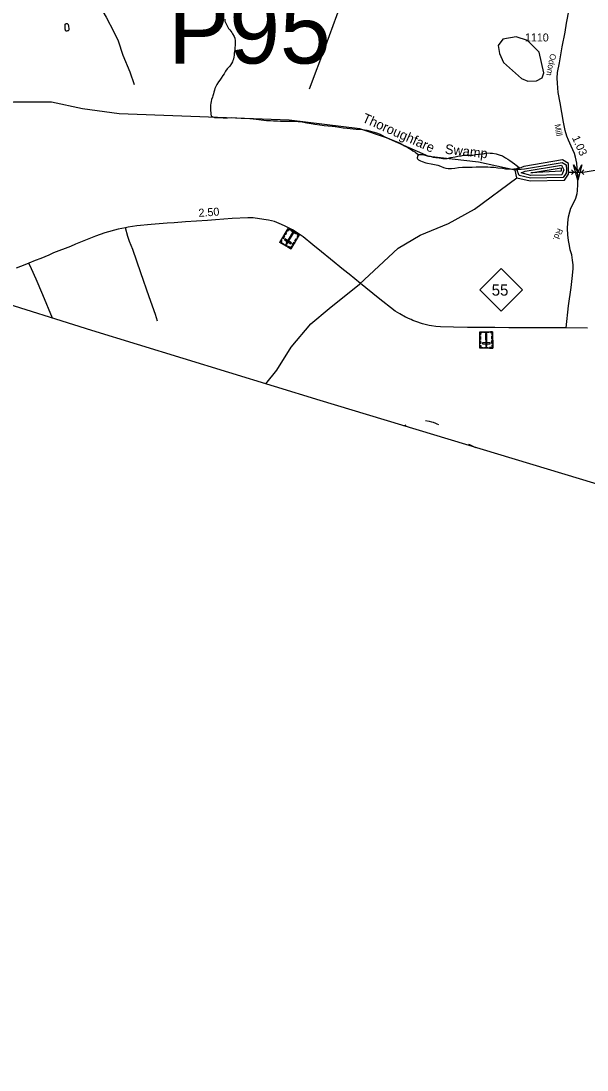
# Model space of a CAD drawing. Extents: x 2206922 to 2357709, y 510027 to 673830.
# Drawn here: x 2229200 to 2238043, y 524899 to 541278 of the extents above; entities that cross this region are included whole.
import ezdxf

# ---------------------------------------------------------------- set-up
doc = ezdxf.new("R2010")
doc.units = 0
for name, color, linetype in [('Exist Boundary Political CountyLine', 7, 'Continuous'), ('Exist Cultural Cemetery CELL', 7, 'Continuous'), ('Exist Hydrographic Buffer Line', 7, 'Continuous'), ('Exist Hydrographic Creek Single Shore', 7, 'Continuous'), ('Exist Hydrographic Creek Single Shore Label', 7, 'Continuous'), ('Exist Hydrographic Lake Shore', 7, 'Continuous'), ('Exist Hydrographic Misc Water Feature', 7, 'Continuous'), ('Exist Hydrographic Pond Under 1500 Sq Ft', 7, 'Continuous'), ('Exist Road Non-System Type 51', 7, 'Continuous'), ('Exist Road Primary NC Attributed', 7, 'Continuous'), ('Exist Road Primary NC Service Mileage Hundredths English Label', 7, 'Continuous'), ('Exist Road Primary NC Shield CELL', 7, 'Continuous'), ('Exist Road Primary NC Shield Number Label', 7, 'Continuous'), ('Exist Road Secondary Mileage Hundredths English Label', 7, 'Continuous'), ('Exist Road Secondary Structure Pipe CELL', 7, 'Continuous'), ('Exist Road Secondary Structure Pipe Number Label', 7, 'Continuous'), ('Exist Road Secondary Structure Standard Bridge Attributed CELL', 7, 'Continuous'), ('Exist Road Secondary Type 51 Attributed', 7, 'Continuous'), ('Exist Road Secondary Type 51 Label', 7, 'Continuous'), ('Exist Road Secondary Type 51 Number Label', 7, 'Continuous')]:
    doc.layers.add(name, color=color, linetype=linetype)

msp = doc.modelspace()

# ---------------------------------------------------------------- linework, layer by layer
at = {"layer": 'Exist Boundary Political CountyLine'}
msp.add_lwpolyline([(2249888, 524899), (2249941, 525531), (2250030, 526573), (2250197, 528467), (2250367, 530348), (2247109, 531347), (2245696, 531771), (2244251, 532217), (2233875, 535351), (2230309, 536444), (2228714, 536943), (2228203, 537100)], dxfattribs=at)
at = {"layer": 'Exist Cultural Cemetery CELL'}
for points in [[(2233416, 537719), (2233245, 537822), (2233376, 538040), (2233547, 537938)], [(2233315, 537916), (2233292, 537878), (2233283, 537884), (2233305, 537921)], [(2233348, 537972), (2233326, 537935), (2233316, 537941), (2233339, 537978)], [(2233337, 537800), (2233353, 537791), (2233458, 537965), (2233442, 537974)], [(2233404, 538023), (2233398, 538013), (2233379, 538024), (2233359, 537990), (2233349, 537995), (2233376, 538040)], [(2233491, 537957), (2233419, 538001), (2233425, 538011), (2233497, 537967)], [(2233518, 537955), (2233512, 537945), (2233531, 537933), (2233510, 537899), (2233520, 537893), (2233547, 537938)], [(2233267, 537859), (2233277, 537853), (2233260, 537825), (2233295, 537804), (2233290, 537795), (2233245, 537822)], [(2233352, 537757), (2233308, 537784), (2233314, 537794), (2233358, 537767)], [(2233416, 537799), (2233425, 537815), (2233324, 537875), (2233315, 537859)], [(2233438, 537756), (2233428, 537762), (2233412, 537735), (2233377, 537755), (2233371, 537746), (2233416, 537719)], [(2233476, 537820), (2233454, 537783), (2233444, 537789), (2233466, 537826)], [(2233511, 537878), (2233489, 537841), (2233479, 537846), (2233501, 537884)], [(2236570, 536171), (2236371, 536168), (2236368, 536422), (2236567, 536425)], [(2236401, 536423), (2236401, 536411), (2236379, 536411), (2236379, 536371), (2236368, 536370), (2236368, 536422)], [(2236380, 536350), (2236381, 536307), (2236369, 536307), (2236369, 536350)], [(2236381, 536284), (2236382, 536241), (2236370, 536241), (2236370, 536284)], [(2236509, 536413), (2236425, 536412), (2236424, 536423), (2236509, 536424)], [(2236461, 536198), (2236480, 536199), (2236477, 536401), (2236458, 536401)], [(2236534, 536425), (2236534, 536413), (2236556, 536414), (2236556, 536373), (2236567, 536373), (2236567, 536425)], [(2236568, 536355), (2236568, 536312), (2236557, 536312), (2236556, 536355)], [(2236569, 536288), (2236569, 536245), (2236558, 536245), (2236557, 536288)], [(2236371, 536211), (2236382, 536211), (2236382, 536179), (2236423, 536180), (2236423, 536169), (2236371, 536168)], [(2236529, 536238), (2236528, 536257), (2236411, 536255), (2236411, 536236)], [(2236496, 536170), (2236444, 536169), (2236444, 536180), (2236496, 536181)], [(2236570, 536214), (2236558, 536214), (2236559, 536182), (2236518, 536181), (2236518, 536170), (2236570, 536171)]]:
    msp.add_lwpolyline(points, close=True, dxfattribs=at)
at = {"layer": 'Exist Hydrographic Buffer Line'}
msp.add_line((2236948, 538960), (2236964, 538961), dxfattribs=at)
for points in [[(2236964, 538961), (2237066, 538970), (2237654, 539069), (2237716, 539030), (2237723, 538955), (2237717, 538901), (2237669, 538835), (2237160, 538823), (2236981, 538863), (2236948, 538960)], [(2237164, 538863), (2237013, 538905), (2237078, 538931), (2237646, 539027), (2237683, 538956), (2237648, 538875), (2237164, 538863)], [(2237168, 538906), (2237637, 538985), (2237640, 538931), (2237168, 538906)]]:
    msp.add_lwpolyline(points, dxfattribs=at)
at = {"layer": 'Exist Hydrographic Creek Single Shore'}
for points in [[(2236922, 538949), (2236346, 539075), (2235570, 539163), (2234910, 539455), (2234493, 539595), (2233392, 539728), (2230734, 539831), (2230159, 539908), (2229675, 540013), (2229083, 540009), (2229042, 540000), (2227659, 539040), (2227468, 538956), (2227301, 538946), (2227159, 539011), (2226907, 539242), (2225986, 539917)], [(2237756, 538920), (2237898, 538917), (2238015, 538921), (2238321, 538976), (2238520, 539002), (2238745, 538994)], [(2233027, 535611), (2233199, 535826), (2233421, 536185), (2233726, 536547), (2234015, 536790), (2234491, 537170), (2235091, 537733), (2235439, 537936), (2235879, 538114), (2236285, 538342), (2236947, 538830)]]:
    msp.add_lwpolyline(points, dxfattribs=at)
at = {"layer": 'Exist Hydrographic Lake Shore'}
msp.add_line((2236947, 538830), (2236922, 538949), dxfattribs=at)
for points in [[(2237756, 538920), (2237754, 539053), (2237662, 539111), (2237054, 539008), (2236922, 538949)], [(2236947, 538830), (2237156, 538783), (2237689, 538795), (2237755, 538886), (2237756, 538920)]]:
    msp.add_lwpolyline(points, dxfattribs=at)
at = {"layer": 'Exist Hydrographic Misc Water Feature'}
msp.add_line((2235182, 534957), (2235218, 534975), dxfattribs=at)
for points in [[(2229887, 541224), (2229885, 541218), (2229885, 541202), (2229885, 541184), (2229885, 541180), (2229887, 541164), (2229887, 541152), (2229890, 541144), (2229890, 541138), (2229891, 541134), (2229895, 541129), (2229902, 541124), (2229908, 541123), (2229914, 541123), (2229923, 541125), (2229933, 541127), (2229939, 541127), (2229944, 541129), (2229948, 541133), (2229950, 541137), (2229953, 541145), (2229953, 541153), (2229954, 541165), (2229949, 541189), (2229945, 541205), (2229943, 541213), (2229941, 541219), (2229937, 541225), (2229933, 541229), (2229925, 541233), (2229915, 541233), (2229907, 541233), (2229895, 541230), (2229889, 541228), (2229887, 541224)], [(2232387, 541307), (2232387, 541277), (2232393, 541253), (2232409, 541221), (2232426, 541191), (2232444, 541163), (2232464, 541139), (2232481, 541119), (2232492, 541100), (2232507, 541080), (2232531, 541036), (2232539, 541012), (2232545, 540968), (2232544, 540942), (2232544, 540902), (2232541, 540860), (2232539, 540828), (2232533, 540778), (2232528, 540740), (2232525, 540716), (2232518, 540682), (2232510, 540660), (2232502, 540638), (2232489, 540612), (2232465, 540573), (2232441, 540551), (2232421, 540529), (2232396, 540497), (2232372, 540455), (2232354, 540429), (2232327, 540383), (2232305, 540354), (2232287, 540326), (2232259, 540284), (2232238, 540246), (2232230, 540224), (2232222, 540198), (2232215, 540166), (2232207, 540142), (2232197, 540109), (2232191, 540088), (2232179, 540054), (2232173, 540023), (2232166, 539997), (2232160, 539965), (2232160, 539943), (2232162, 539905), (2232162, 539877), (2232165, 539851), (2232167, 539830), (2232169, 539794)], [(2232169, 539794), (2232177, 539792), (2232225, 539772), (2232290, 539769), (2232358, 539767), (2232427, 539766), (2232493, 539770), (2232573, 539767), (2232639, 539763), (2232775, 539755), (2232825, 539749), (2232915, 539740), (2232954, 539734), (2233038, 539725), (2233098, 539723), (2233145, 539721), (2233210, 539718), (2233257, 539716), (2233329, 539715), (2233389, 539713), (2233471, 539712), (2233533, 539707), (2233594, 539701), (2233664, 539687), (2233735, 539676), (2233790, 539667), (2233871, 539655), (2233936, 539646), (2233998, 539640), (2234060, 539637), (2234108, 539631), (2234178, 539622), (2234232, 539610), (2234298, 539605), (2234438, 539590), (2234536, 539583), (2234602, 539571), (2234696, 539548), (2234752, 539533), (2234814, 539509), (2234887, 539470), (2234957, 539438), (2235033, 539409), (2235114, 539378), (2235192, 539330), (2235244, 539301), (2235294, 539269), (2235320, 539251), (2235352, 539234), (2235370, 539222), (2235411, 539196)], [(2235411, 539196), (2235479, 539191), (2235545, 539175), (2235593, 539168), (2235641, 539152), (2235683, 539144), (2235735, 539139), (2235793, 539133), (2235857, 539132), (2235915, 539144), (2235983, 539159), (2236027, 539167), (2236075, 539173), (2236114, 539184), (2236142, 539184), (2236176, 539184), (2236219, 539182), (2236260, 539183), (2236300, 539191), (2236362, 539200), (2236422, 539206), (2236478, 539217), (2236528, 539213), (2236568, 539212), (2236624, 539204), (2236672, 539190), (2236722, 539175), (2236772, 539143), (2236805, 539120), (2236835, 539100), (2236873, 539074), (2236909, 539048), (2236937, 539027), (2236959, 539011), (2236988, 538985)], [(2235411, 539196), (2235401, 539176), (2235397, 539162), (2235393, 539154), (2235389, 539144), (2235389, 539136), (2235393, 539128), (2235399, 539120), (2235413, 539110), (2235441, 539097), (2235469, 539085), (2235524, 539065), (2235549, 539059), (2235606, 539046), (2235662, 539038), (2235712, 539027), (2235756, 539013), (2235802, 538993), (2235836, 538982), (2235876, 538974), (2235928, 538976), (2235978, 538981), (2236036, 538989), (2236100, 538994), (2236166, 538996), (2236248, 538997), (2236310, 539000), (2236362, 539002), (2236396, 539000), (2236456, 539001), (2236496, 538999), (2236536, 538997), (2236594, 538994), (2236650, 538984), (2236722, 538979), (2236770, 538971), (2236822, 538968), (2236858, 538966), (2236898, 538968), (2236944, 538969)], [(2236988, 538985), (2236972, 538983), (2236960, 538979), (2236950, 538973), (2236944, 538969)], [(2235519, 535038), (2235577, 535029), (2235611, 535020)], [(2235611, 535020), (2235639, 535013), (2235675, 534999)], [(2235675, 534999), (2235699, 534990), (2235721, 534978)], [(2236194, 534672), (2236208, 534664), (2236292, 534622), (2236301, 534619)]]:
    msp.add_lwpolyline(points, dxfattribs=at)
at = {"layer": 'Exist Hydrographic Pond Under 1500 Sq Ft'}
msp.add_lwpolyline([(2237118, 540339), (2237252, 540343), (2237343, 540393), (2237367, 540468), (2237298, 540791), (2237113, 540972), (2236938, 541031), (2236730, 540996), (2236656, 540896), (2236674, 540771), (2236741, 540628), (2237018, 540380), (2237118, 540339)], dxfattribs=at)
at = {"layer": 'Exist Road Non-System Type 51'}
for points in [[(2234550, 542520), (2234505, 542423), (2234442, 542216), (2234284, 541792), (2234130, 541356), (2233957, 540890), (2233702, 540212)], [(2230100, 542091), (2230253, 541818), (2230406, 541553), (2230531, 541336), (2230653, 541110), (2230716, 540967), (2230792, 540745), (2230898, 540483), (2230967, 540284)], [(2231333, 536592), (2231300, 536697), (2231200, 536970), (2231073, 537348), (2230948, 537712), (2230897, 537834), (2230869, 537913), (2230831, 538050)], [(2229692, 536637), (2229539, 537001), (2229437, 537246), (2229362, 537407), (2229320, 537498)]]:
    msp.add_lwpolyline(points, dxfattribs=at)
at = {"layer": 'Exist Road Primary NC Attributed'}
for points in [[(2237715, 536487), (2237488, 536488), (2237160, 536489), (2236821, 536486), (2236604, 536493), (2236496, 536494), (2236175, 536493), (2235955, 536500), (2235754, 536503), (2235683, 536510), (2235612, 536520), (2235577, 536526), (2235512, 536541), (2235473, 536551), (2235367, 536586), (2235322, 536603), (2235297, 536616), (2235253, 536633), (2235211, 536655), (2235206, 536656), (2235119, 536705), (2235046, 536749), (2234779, 536956), (2234504, 537180), (2234328, 537323), (2234239, 537394), (2234038, 537559), (2233896, 537675), (2233759, 537785), (2233608, 537908), (2233481, 537992), (2233441, 538017), (2233400, 538038), (2233360, 538058), (2233325, 538074), (2233268, 538100), (2233159, 538146), (2233065, 538169), (2232996, 538181), (2232829, 538203), (2232745, 538204), (2232500, 538192), (2232241, 538171), (2232115, 538162), (2231771, 538141), (2231591, 538127), (2231482, 538120), (2231234, 538102), (2231012, 538082), (2230875, 538059), (2230831, 538050), (2230719, 538028), (2230511, 537969), (2230366, 537919), (2230233, 537865), (2230050, 537791), (2229972, 537759), (2229706, 537656), (2229636, 537622), (2229508, 537572), (2229423, 537540), (2229320, 537498), (2229260, 537469), (2229126, 537418)], [(2238051, 536483), (2237715, 536487)]]:
    msp.add_lwpolyline(points, dxfattribs=at)
at = {"layer": 'Exist Road Primary NC Shield CELL'}
msp.add_lwpolyline([(2236367, 537080), (2236700, 537413), (2237033, 537080), (2236700, 536747)], close=True, dxfattribs=at)
at = {"layer": 'Exist Road Secondary Structure Pipe CELL'}
for p, q in [((2237802, 538954), (2237837, 538917)), ((2237802, 538880), (2237837, 538917)), ((2237837, 538917), (2237958, 538917)), ((2237993, 538954), (2237958, 538917)), ((2237993, 538880), (2237958, 538917))]:
    msp.add_line(p, q, dxfattribs=at)
at = {"layer": 'Exist Road Secondary Structure Standard Bridge Attributed CELL'}
msp.add_lwpolyline([(2237961, 539031), (2237898, 538795), (2237834, 539031), (2237898, 538917)], close=True, dxfattribs=at)
at = {"layer": 'Exist Road Secondary Type 51 Attributed'}
for points in [[(2237892, 538959), (2237891, 538979), (2237883, 539058), (2237864, 539150), (2237848, 539209), (2237795, 539324), (2237755, 539419), (2237726, 539481), (2237700, 539568), (2237675, 539696), (2237650, 539847), (2237623, 539998), (2237595, 540159), (2237583, 540305), (2237579, 540387), (2237581, 540472), (2237612, 540625), (2237654, 540877), (2237702, 541104), (2237725, 541242), (2237762, 541456), (2237799, 541663), (2237806, 541809)], [(2237715, 536487), (2237753, 536831), (2237794, 537115), (2237817, 537304), (2237829, 537416), (2237826, 537471), (2237818, 537544), (2237804, 537626), (2237782, 537704), (2237768, 537775), (2237752, 537853), (2237743, 537939), (2237739, 538037), (2237746, 538129), (2237756, 538220), (2237777, 538296), (2237792, 538354), (2237831, 538433), (2237868, 538513), (2237889, 538586), (2237894, 538624), (2237901, 538728), (2237901, 538819), (2237892, 538959)]]:
    msp.add_lwpolyline(points, dxfattribs=at)

# ---------------------------------------------------------------- texts
at = {"layer": 'Exist Hydrographic Creek Single Shore Label'}
for s, rotation, p in [('Thoroughfare', 336.1189, (2234519, 539707)), ('Swamp', 353.5485, (2235818, 539207))]:
    msp.add_text(s, height=150, rotation=rotation, dxfattribs=at).set_placement(p)
at = {"layer": 'Exist Road Primary NC Service Mileage Hundredths English Label'}
msp.add_text('2.50', height=125, rotation=3.9309, dxfattribs=at).set_placement((2231978, 538219))
at = {"layer": 'Exist Road Primary NC Shield Number Label'}
msp.add_text('55', height=175, dxfattribs=at).set_placement((2236554, 536990))
at = {"layer": 'Exist Road Secondary Mileage Hundredths English Label'}
msp.add_text('1.03', height=125, rotation=294.3877, dxfattribs=at).set_placement((2237805, 539455))
at = {"layer": 'Exist Road Secondary Structure Pipe Number Label'}
msp.add_text('P95', height=1066.3, dxfattribs=at).set_placement((2231502, 540614))
at = {"layer": 'Exist Road Secondary Type 51 Label'}
for s, rotation, p in [('Odom', 259.2008, (2237470, 540773)), ('Mill', 280.3047, (2237533, 539660)), ('Rd.', 246.6759, (2237585, 538050))]:
    msp.add_text(s, height=95, rotation=rotation, dxfattribs=at).set_placement(p)
at = {"layer": 'Exist Road Secondary Type 51 Number Label'}
msp.add_text('1110', height=125, dxfattribs=at).set_placement((2237073, 540958))

doc.saveas('drawing.dxf')
